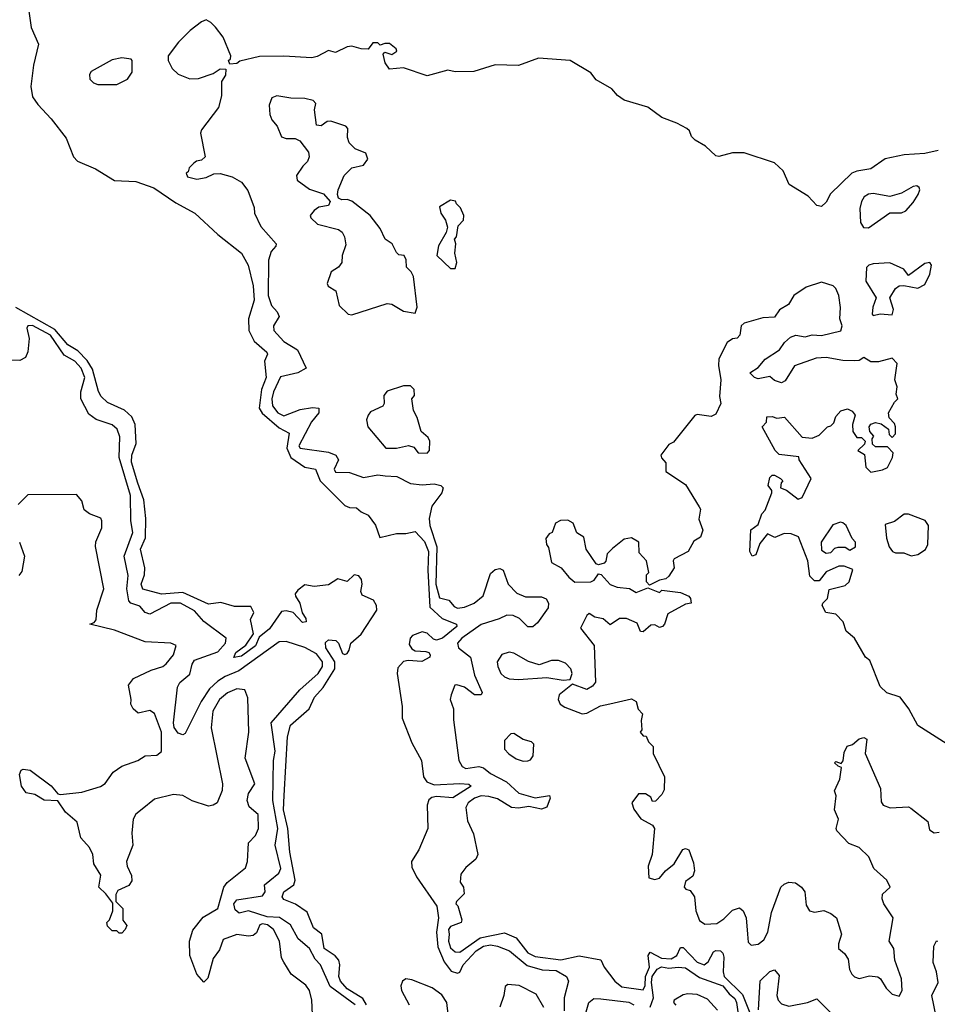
# Model space of a CAD drawing. Extents: x 2380107 to 2585170, y 384273 to 546161.
# Tile 304 of 331: x 2553861 to 2557768, y 473307 to 477499. Entities that reach past the tile are written whole.
import ezdxf

# ---------------------------------------------------------------- set-up
doc = ezdxf.new("R2010")
doc.units = 0

msp = doc.modelspace()

# ---------------------------------------------------------------- linework, layer by layer
at = {"layer": '0CON05XD'}
for points in [[(2553899.7, 477535), (2553909.1, 477465), (2553940.2, 477395), (2553919.1, 477305), (2553908, 477215), (2553915, 477170), (2553937.4, 477137.4), (2553995, 477076.9), (2554058.9, 476995), (2554089.4, 476915), (2554106.3, 476896.3), (2554183.8, 476863.8), (2554265, 476813.8), (2554355, 476809.2), (2554432.2, 476782.2), (2554525, 476719.2), (2554607.1, 476675), (2554704.7, 476584.7), (2554805, 476504.2), (2554833.7, 476453.7), (2554855.3, 476365.3), (2554858.5, 476305), (2554835.3, 476224.7), (2554836.2, 476176.2), (2554859.5, 476129.5), (2554913.2, 476083.2), (2554915.8, 476075), (2554902.9, 476045), (2554910.2, 475975)], [(2557772, 476942), (2557715, 476929.4), (2557626.4, 476923.6), (2557545, 476906.9), (2557485, 476864.4), (2557425, 476854.3), (2557403.8, 476845), (2557312.3, 476757.7), (2557295, 476722.5), (2557275, 476703.3), (2557255, 476707.5), (2557217.3, 476747.3), (2557137.3, 476797.3), (2557111.9, 476855), (2557075, 476888.9), (2556945, 476931.9), (2556895, 476932.5), (2556837, 476917), (2556825, 476918.8), (2556780.6, 476960.6), (2556736.1, 476986.1), (2556721.7, 477001.7), (2556713.3, 477025), (2556701.2, 477035), (2556658.8, 477058.8), (2556595, 477082.9), (2556535, 477126), (2556435, 477156.7), (2556406.1, 477176.1), (2556382.5, 477205), (2556315, 477243.3), (2556292.3, 477272.3), (2556205, 477324.4), (2556070, 477335), (2555985, 477304), (2555885, 477306.9), (2555795, 477278.1), (2555715, 477277.1), (2555684.1, 477284.1), (2555595, 477260), (2555495, 477293.8), (2555435, 477287.5), (2555416.7, 477315), (2555408.3, 477351.7), (2555415, 477360), (2555445, 477350), (2555466, 477365), (2555463.3, 477375), (2555435, 477396.7), (2555415, 477397.5), (2555395, 477390), (2555385, 477400), (2555365, 477400), (2555345, 477373.8), (2555315, 477374), (2555275, 477386.2), (2555255, 477383.8), (2555205, 477358.8), (2555175, 477367.5), (2555127.3, 477342.7), (2555105, 477336), (2554985, 477344), (2554882.3, 477342.3), (2554798.3, 477321.7), (2554785, 477312.5), (2554755, 477310), (2554750, 477325), (2554758.3, 477331.7), (2554760, 477345), (2554727.5, 477425), (2554695, 477467.5), (2554675, 477487.5), (2554655, 477497.5), (2554635, 477490), (2554587, 477453), (2554536.7, 477403.3), (2554492.5, 477345), (2554492.5, 477325), (2554510.7, 477290.7), (2554535, 477267.5), (2554585, 477247.5), (2554621.7, 477248.3), (2554685, 477270), (2554715, 477290), (2554738.3, 477288.3), (2554737, 477263), (2554720, 477235), (2554720, 477175), (2554707.5, 477125), (2554635, 477030), (2554630, 477015), (2554650, 476915), (2554635, 476900), (2554613, 476897), (2554601.7, 476888.3), (2554581.7, 476868.3), (2554578.3, 476851.7), (2554570, 476845), (2554575, 476830), (2554615, 476820), (2554655, 476827.5), (2554687, 476843), (2554715, 476843.3), (2554765, 476830), (2554805, 476807.5), (2554831.7, 476771.7), (2554859.3, 476699.3), (2554861.2, 476675), (2554887.6, 476617.6), (2554952.5, 476545), (2554952, 476535), (2554931.7, 476511.7)], [(2554275, 477222.5), (2554320, 477245), (2554340, 477275), (2554340, 477325), (2554335, 477330), (2554295, 477336.7), (2554255, 477327.5), (2554165, 477277.5), (2554157.5, 477265), (2554160, 477245), (2554175, 477230), (2554193, 477223), (2554275, 477222.5)], [(2555275, 476242.5), (2555425, 476290), (2555445, 476287.5), (2555495, 476257.5), (2555545, 476250), (2555552.5, 476275), (2555537.5, 476405), (2555527.5, 476425), (2555507.5, 476445), (2555506.4, 476476.4), (2555497.5, 476495), (2555475, 476497.5), (2555465, 476507.5), (2555446.7, 476545), (2555417.5, 476565), (2555395, 476610), (2555352.5, 476665), (2555275, 476726.7), (2555255, 476733.3), (2555231.7, 476731.7), (2555218.8, 476738.8), (2555213.8, 476755), (2555216.7, 476775), (2555242.5, 476835), (2555275, 476867.5), (2555325, 476880), (2555342.5, 476905), (2555335, 476930), (2555289.3, 476949.3), (2555263.3, 476975), (2555257, 476997), (2555257.5, 477035), (2555250, 477045), (2555185, 477066.7), (2555170, 477065), (2555145, 477047.5), (2555125, 477050), (2555116.7, 477115), (2555121.7, 477141.7), (2555110, 477155), (2555075, 477163.8), (2555015, 477164.3), (2554955, 477174.2), (2554935, 477166.2), (2554922.5, 477135), (2554925.8, 477095.8), (2554935, 477072.5), (2554957.5, 477045), (2554975, 477000), (2554995, 476993.3), (2555033, 476993), (2555053.6, 476983.6), (2555090, 476935), (2555093.3, 476915), (2555086.7, 476895), (2555066.7, 476875), (2555040, 476835), (2555042.5, 476815), (2555095, 476777.5), (2555155, 476756.7), (2555182.5, 476725), (2555175, 476707.5), (2555135, 476700), (2555115, 476686.7), (2555097.5, 476665), (2555100, 476655), (2555128.3, 476628.3), (2555217.5, 476605), (2555233.9, 476593.9), (2555243.9, 476573.9), (2555249.6, 476540.5), (2555233.8, 476495), (2555232.5, 476465), (2555217.5, 476445), (2555187.5, 476425), (2555170, 476375), (2555173.6, 476363.6), (2555207.5, 476345), (2555221.7, 476281.7), (2555260, 476245), (2555275, 476242.5)], [(2557475, 476613.3), (2557565, 476676.2), (2557615, 476675.8), (2557633.8, 476685), (2557665, 476720), (2557686, 476755), (2557693.8, 476775), (2557690, 476785), (2557681.2, 476791.2), (2557665, 476789.2), (2557615, 476760), (2557565, 476746), (2557495, 476758.1), (2557475, 476755.7), (2557456.2, 476745), (2557444.3, 476725), (2557437.5, 476695), (2557441.2, 476635), (2557453.9, 476613.9), (2557475, 476613.3)], [(2555715, 476440), (2555722.5, 476465), (2555713.3, 476505), (2555717.5, 476545), (2555712.5, 476565), (2555720, 476575), (2555728.3, 476621.7), (2555750, 476645), (2555752.5, 476665), (2555738.3, 476698.3), (2555720, 476715), (2555716.4, 476726.4), (2555695, 476730), (2555648.3, 476701.7), (2555653.3, 476675), (2555673.3, 476645), (2555682.5, 476615), (2555677, 476593), (2555643.6, 476536.4), (2555637.5, 476495), (2555695, 476440), (2555715, 476440)], [(2554931.7, 476511.7), (2554920.4, 476475), (2554918.7, 476325), (2554932.3, 476282.3), (2554957.5, 476255), (2554965.5, 476235), (2554941.9, 476195), (2554942.2, 476175), (2554985, 476128.9), (2555043.6, 476093.6), (2555080, 476015), (2555044.6, 475995.4), (2554971.4, 475978.6), (2554940.8, 475915), (2554934.5, 475885), (2554937.5, 475855), (2554960, 475825), (2554985, 475812.2), (2555055, 475839.1), (2555107.5, 475847.5), (2555134.2, 475844.2), (2555134.2, 475825), (2555102.7, 475787.3), (2555049.2, 475685), (2555055, 475674.4), (2555175, 475656.9), (2555207.5, 475645), (2555218.1, 475625), (2555200, 475585), (2555205, 475572), (2555265, 475571.4), (2555325, 475550), (2555385, 475561.4), (2555416.9, 475556.9), (2555466, 475554), (2555525, 475524.2), (2555575, 475518.5), (2555625, 475522.1), (2555653.8, 475515), (2555664, 475505), (2555658.6, 475485), (2555615, 475427.5), (2555603.6, 475375), (2555607.2, 475345), (2555636.8, 475255), (2555632.9, 475095), (2555647.7, 475037.7), (2555687.9, 475027.9), (2555710.4, 475000.4), (2555725, 474993.4), (2555755, 474998.2), (2555795.2, 475014.8), (2555834.2, 475045.8), (2555865, 475141.2), (2555885, 475158), (2555905, 475162), (2555918.8, 475155), (2555940.5, 475095), (2555977.2, 475057.2), (2556015, 475041.1), (2556081.9, 475041.9), (2556102.9, 475032.9), (2556112.5, 475015), (2556110.8, 474995), (2556065, 474931.1), (2556045, 474914.5), (2556025, 474914.5), (2555989.2, 474949.2), (2555962.3, 474962.3), (2555935, 474963.4), (2555902.2, 474947.8), (2555825, 474923.3), (2555742.9, 474865), (2555725.5, 474845), (2555728.6, 474825), (2555780.6, 474785), (2555797.8, 474707.8), (2555830, 474635), (2555825, 474623.8), (2555797.5, 474625), (2555755, 474657.1), (2555722.5, 474667.5), (2555713.8, 474665), (2555698, 474625), (2555693.8, 474605), (2555708, 474565), (2555708.3, 474518.3), (2555730, 474345), (2555745, 474319.2), (2555760.2, 474310.2), (2555815, 474318.8), (2555835, 474313.6), (2555865, 474289.3), (2555933.4, 474253.4), (2555985.4, 474205.3), (2556055, 474186.5), (2556116.1, 474196.1), (2556118.8, 474185), (2556105, 474146.7), (2556082, 474138), (2556028.5, 474148.5), (2555985, 474141.6), (2555955, 474145.3), (2555895, 474181.2), (2555858, 474192), (2555825, 474193.7), (2555797.8, 474185), (2555770.4, 474165), (2555760.9, 474145), (2555767.4, 474087.4), (2555792.3, 474032.3), (2555812, 473945), (2555803.3, 473925), (2555760.3, 473889.7), (2555739.6, 473860.5), (2555736.4, 473826.4), (2555750, 473805), (2555753, 473777), (2555720, 473745), (2555717.5, 473735), (2555726, 473726), (2555743, 473667), (2555740, 473655), (2555695, 473637.5), (2555686, 473625), (2555690, 473605), (2555686, 473575), (2555695, 473546.7), (2555715, 473530), (2555735, 473528.8), (2555820.8, 473589.2), (2555925, 473610.8), (2555975, 473590), (2556025, 473525.5), (2556055, 473510.6), (2556165, 473495.6), (2556243, 473513), (2556335, 473496.7), (2556348.8, 473465), (2556394.3, 473405), (2556425, 473381.8), (2556515, 473367.9), (2556523.4, 473386.6), (2556525.4, 473425), (2556541.7, 473465), (2556536.9, 473515), (2556545, 473528.8), (2556593.1, 473503.1), (2556635, 473500.9), (2556658.5, 473515), (2556675, 473549.2), (2556685, 473548.9), (2556745, 473485.8), (2556775, 473474.8), (2556792.8, 473487.2), (2556815, 473530), (2556825, 473535.6), (2556844.3, 473534.3), (2556854.4, 473524.4), (2556858.2, 473508.2), (2556855.3, 473445), (2556859.7, 473425), (2556938.5, 473348.5), (2556975, 473256.7)], [(2557495, 476240), (2557523.8, 476246.2), (2557575, 476242.5), (2557581.2, 476265), (2557566, 476315), (2557590, 476355), (2557605, 476366.2), (2557625, 476366.7), (2557685, 476356.2), (2557715, 476371.2), (2557735.7, 476415), (2557743.3, 476453.3), (2557735.7, 476465.7), (2557715, 476461.2), (2557645, 476410), (2557625, 476436.7), (2557565, 476463.8), (2557495, 476458.8), (2557476.4, 476453.6), (2557466.4, 476443.6), (2557463.3, 476385), (2557508, 476315), (2557493.3, 476275), (2557490, 476245), (2557495, 476240)], [(2557810, 474415), (2557685, 474493.3), (2557646.7, 474565), (2557610, 474615), (2557553, 474633), (2557525, 474660), (2557480.7, 474770.7), (2557462.5, 474785), (2557415.8, 474865.8), (2557380, 474895), (2557367.5, 474935), (2557335, 474967.5), (2557292.5, 474975), (2557277.5, 475005), (2557280, 475015), (2557300, 475035), (2557307, 475073), (2557375, 475090), (2557392.5, 475105), (2557408.3, 475158.3), (2557371.7, 475171.7), (2557348.3, 475171.7), (2557295, 475147.5), (2557265, 475110), (2557245, 475110), (2557225, 475130), (2557216.7, 475195), (2557176.4, 475296.4), (2557145, 475310), (2557115, 475311.2), (2557076.4, 475293.6), (2557045, 475310), (2557011.7, 475268.3), (2556995, 475220), (2556980, 475215), (2556970, 475235), (2556973.6, 475326.4), (2557005, 475350), (2557020, 475395), (2557035, 475410), (2557062.5, 475485), (2557062.5, 475495), (2557047.5, 475515), (2557055, 475550), (2557065, 475560), (2557075, 475560), (2557100, 475545), (2557110, 475535), (2557102.5, 475527.5), (2557100, 475505), (2557126.2, 475496.2), (2557175, 475457.5), (2557192.5, 475465), (2557230, 475545), (2557180, 475625), (2557178.3, 475638.3), (2557095, 475647.5), (2557077.5, 475665), (2557022.5, 475765), (2557040, 475785), (2557041.7, 475808.3), (2557065, 475810), (2557085, 475802.5), (2557117, 475807), (2557191.7, 475721.7), (2557235, 475717.5), (2557265, 475730), (2557300, 475765), (2557315, 475770), (2557327, 475783), (2557335, 475810), (2557357, 475833), (2557385, 475842.5), (2557405, 475832.5), (2557417.5, 475815), (2557406.7, 475775), (2557407.5, 475745), (2557425, 475720), (2557445, 475720), (2557460, 475705), (2557458.3, 475691.7), (2557430, 475665), (2557458.3, 475648.3), (2557463, 475593), (2557485, 475572.5), (2557535, 475582.5), (2557555, 475592.5), (2557577.5, 475635), (2557580, 475655), (2557555, 475680), (2557505, 475680), (2557491.7, 475691.7), (2557490, 475715), (2557497.5, 475725), (2557480, 475745), (2557477.5, 475765), (2557485, 475776.7), (2557505, 475783.3), (2557528.8, 475778.8), (2557560, 475755), (2557563, 475733), (2557575, 475720), (2557590, 475735), (2557590, 475765), (2557585, 475780), (2557563, 475803), (2557560, 475825), (2557585, 475870), (2557600, 475885), (2557592.5, 475905), (2557596.7, 475935), (2557586.7, 475965), (2557596.2, 476035), (2557575, 476057.5), (2557517.5, 476042.5), (2557485, 476042.5), (2557455, 476060), (2557435, 476047.5), (2557415, 476046.7), (2557365, 476047.5), (2557295, 476060), (2557251.7, 476058.3), (2557160, 476025), (2557119.3, 475960.7), (2557105, 475952.5), (2557075, 475962.5), (2557055, 475980), (2557005, 475970), (2556990, 475975), (2556970, 475995), (2557005, 476017.5), (2557035, 476053.3), (2557096.4, 476093.6), (2557117.5, 476125), (2557142.3, 476147.7), (2557165, 476156.2), (2557205, 476148.8), (2557235, 476157.5), (2557275, 476153.8), (2557356.4, 476173.6), (2557362.5, 476195), (2557353.3, 476225), (2557355.9, 476274.1), (2557348.8, 476325), (2557336.2, 476355), (2557325, 476366.2), (2557275, 476381.2), (2557209.3, 476360.7), (2557157.5, 476325), (2557133.9, 476286.1), (2557096.1, 476263.9), (2557075, 476232.5), (2557025, 476228.8), (2556945, 476206.7), (2556933.3, 476195), (2556927.5, 476155), (2556915, 476143.3), (2556895, 476140), (2556872.5, 476125), (2556838, 476055), (2556836.1, 476026.1), (2556846.7, 475965), (2556840, 475895), (2556846.7, 475865), (2556825, 475820), (2556805, 475810), (2556745, 475817.5), (2556735, 475813.3), (2556645, 475700), (2556625, 475690), (2556590, 475645), (2556593, 475633), (2556611.7, 475611.7), (2556612.5, 475575), (2556695, 475520), (2556753.8, 475425), (2556758.8, 475415), (2556751.7, 475371.7), (2556770, 475325), (2556760, 475295), (2556730.7, 475279.3), (2556707.5, 475235), (2556647, 475203), (2556642.5, 475195), (2556646.7, 475165), (2556625, 475130), (2556611.7, 475118.3), (2556585, 475112.5), (2556541.7, 475091.7), (2556530, 475105), (2556530, 475135), (2556540, 475145), (2556530, 475195), (2556498.3, 475228.3), (2556497.5, 475275), (2556465, 475292.5), (2556435, 475287.5), (2556385, 475247.5), (2556362.5, 475225), (2556357, 475193), (2556350, 475185), (2556325, 475177.5), (2556315, 475182.5), (2556273.3, 475245), (2556262.5, 475295), (2556233.6, 475313.6), (2556217.5, 475355), (2556195, 475367.5), (2556163.6, 475366.4), (2556142.5, 475355), (2556127.5, 475315), (2556115, 475310), (2556100.7, 475289.3), (2556103.8, 475265), (2556112, 475252), (2556125, 475187.5), (2556166.7, 475165), (2556198.8, 475125), (2556224.5, 475104.5), (2556292.5, 475105), (2556307, 475113), (2556325, 475140), (2556336.4, 475136.4), (2556375, 475093.8), (2556405, 475083.3), (2556457, 475077), (2556485, 475060), (2556535, 475080), (2556585, 475060), (2556595, 475070), (2556675, 475060), (2556710, 475045), (2556717.5, 475035), (2556720, 475015), (2556695, 475010), (2556620.7, 474969.3), (2556606.7, 474925), (2556597.5, 474915), (2556585, 474911.2), (2556565, 474922.5), (2556548.3, 474921.7), (2556515, 474892.5), (2556504, 474894), (2556489.3, 474929.3), (2556445, 474950), (2556415, 474950), (2556375, 474922.5), (2556345, 474947.5), (2556310, 474955), (2556285, 474970), (2556275, 474962.5), (2556248.3, 474908.3), (2556306.2, 474835), (2556311.7, 474678.3), (2556299.3, 474660.7), (2556275, 474647.5), (2556215, 474670), (2556157.5, 474625), (2556153.3, 474605), (2556162.5, 474585), (2556181.7, 474571.7), (2556255, 474543.3), (2556275, 474546.7), (2556333, 474577), (2556373.8, 474586.2), (2556465, 474607.5), (2556486.1, 474596.1), (2556493.9, 474563.9), (2556513, 474543), (2556507.5, 474515), (2556510, 474475), (2556502.5, 474465), (2556515, 474450), (2556528.3, 474448.3), (2556537.5, 474425), (2556557.5, 474405), (2556557.5, 474375), (2556606.7, 474275), (2556605, 474220), (2556595, 474200), (2556568.3, 474171.7), (2556555, 474170), (2556548.3, 474188.3), (2556525, 474202.5), (2556495, 474202.5), (2556466.7, 474165), (2556475, 474137.5), (2556505, 474096.7), (2556555, 474070), (2556563.8, 474055), (2556553.3, 473945), (2556536.7, 473895), (2556540, 473845), (2556565, 473838.8), (2556585, 473843.8), (2556610, 473875), (2556647.5, 473905), (2556683.6, 473966.4), (2556695, 473970), (2556710, 473965), (2556729.1, 473909.1), (2556733.3, 473875), (2556727.3, 473852.7), (2556695, 473830), (2556690, 473805), (2556696.4, 473796.4), (2556715, 473791.2), (2556734.3, 473765), (2556739.1, 473705), (2556755, 473664), (2556777.6, 473647.6), (2556828.9, 473651.1), (2556858.8, 473671.2), (2556895, 473708), (2556925, 473717.5), (2556940.8, 473705), (2556954.4, 473675), (2556959.4, 473605), (2556961.7, 473571.7), (2556975, 473558), (2557005, 473563.3), (2557029.1, 473580.9), (2557046.4, 473613.6), (2557062.1, 473697.9), (2557101.2, 473805), (2557115, 473818.8), (2557135, 473826.2), (2557163.9, 473823.9), (2557190, 473805), (2557204, 473785), (2557208.8, 473728.8), (2557224.2, 473704.2), (2557245, 473698.8), (2557285, 473706.7), (2557315, 473694), (2557338, 473675), (2557360, 473605), (2557346.7, 473565), (2557347.5, 473545), (2557372.7, 473522.7), (2557388.6, 473498.6), (2557394, 473455), (2557403.3, 473435), (2557415, 473423.3), (2557435, 473416.7), (2557478.3, 473428.3), (2557513.9, 473423.9), (2557525.9, 473415.9), (2557550, 473375), (2557575, 473350), (2557605, 473342)], [(2555337, 473305), (2555322, 473332), (2555255, 473372.6), (2555226.2, 473405), (2555218.9, 473425), (2555223.9, 473475), (2555219.1, 473495), (2555203.3, 473513.3), (2555156.7, 473545), (2555147.1, 473605), (2555112, 473632), (2555085, 473698.6), (2555035, 473733.3), (2554985, 473752.9), (2554977.9, 473765), (2554985.6, 473785), (2555027.5, 473815), (2555034.1, 473835), (2555011.4, 473955), (2555002.4, 474055), (2554984.3, 474135), (2554986.2, 474196.2), (2555001.2, 474445), (2555013.5, 474495), (2555092.7, 474565), (2555115.4, 474615), (2555152.8, 474655), (2555203, 474735), (2555202.8, 474765), (2555163.6, 474825), (2555163.2, 474846.8), (2555175, 474859.2), (2555206.4, 474856.4), (2555218, 474845), (2555235, 474800), (2555245, 474796), (2555255, 474800.8), (2555264.3, 474815), (2555270, 474845), (2555315, 474883.1), (2555381.8, 474985), (2555379.6, 475005), (2555367.7, 475027.6), (2555318.7, 475048.7), (2555313.4, 475065), (2555319.6, 475095), (2555316.7, 475115), (2555305, 475130.8), (2555285.4, 475134.6), (2555255, 475106.9), (2555215, 475117.8), (2555175, 475093.3), (2555115, 475085.5), (2555075, 475092.9), (2555045, 475070.6), (2555033.6, 475055), (2555035.5, 475045), (2555053.2, 475015), (2555063.5, 474973.5), (2555079.5, 474949.5), (2555081.2, 474935), (2555065, 474932.9), (2555025.4, 474975.3), (2554995, 474982.7), (2554975, 474978.6), (2554924.5, 474905), (2554880, 474870), (2554865, 474832.5), (2554805, 474789.3), (2554772.9, 474782.9), (2554780.5, 474805), (2554823.8, 474836.2), (2554856.4, 474883.6), (2554842.9, 474945), (2554858.1, 474975), (2554845, 475000), (2554775, 475000.5), (2554717.4, 475017.4), (2554665, 475011.1), (2554555, 475060.3), (2554465, 475052.8), (2554385, 475074.4), (2554378.2, 475095), (2554392, 475135), (2554394.2, 475165), (2554375.3, 475245), (2554396.8, 475293.2), (2554397.2, 475375), (2554390, 475455), (2554363.9, 475526.1), (2554337.3, 475615), (2554338.1, 475645), (2554356.5, 475695), (2554352.1, 475775), (2554338, 475808), (2554306.8, 475836.8), (2554235, 475869.1), (2554207.5, 475895), (2554195.7, 475915.7), (2554171, 476011), (2554147.6, 476047.6), (2554108.3, 476088.3), (2554065.3, 476115), (2554010.1, 476180.1), (2553845, 476273.8)], [(2555289.2, 473305), (2555183.2, 473383.2), (2555141.4, 473475), (2555119.5, 473499.5), (2555095, 473544.2), (2555045.9, 473585.9), (2555014.3, 473645), (2554966.8, 473676.8), (2554915, 473678.9), (2554835, 473704.5), (2554795, 473695.5), (2554778.8, 473708.8), (2554772, 473735), (2554785, 473751.5), (2554895, 473768.6), (2554905.7, 473785), (2554902.5, 473815), (2554925.4, 473834.5), (2554963.8, 473865), (2554972.5, 473885), (2554948.5, 473985), (2554960, 474055), (2554938.1, 474175), (2554940.9, 474345), (2554947.9, 474385), (2554932.2, 474505), (2555053.7, 474646.3), (2555132.2, 474715), (2555150, 474745), (2555149.6, 474765), (2555125, 474798.9), (2555075, 474825.4), (2554995, 474851.1), (2554965, 474850), (2554793.8, 474726.2), (2554735, 474702.3), (2554705, 474683.2), (2554669.6, 474650.5), (2554633.2, 474596.7), (2554565, 474460), (2554555, 474454.2), (2554535, 474461.5), (2554519.1, 474485), (2554515.3, 474505), (2554532.3, 474657.7), (2554542.4, 474677.6), (2554585, 474712), (2554594.5, 474755), (2554605, 474771.4), (2554705, 474807.5), (2554737.5, 474845), (2554740, 474865), (2554645, 474937.1), (2554605, 474981.5), (2554545, 475014.1), (2554505, 475015.3), (2554415, 474967.5), (2554395, 474974.3), (2554371.8, 475001.8), (2554334.7, 475014.7), (2554325, 475024.2), (2554317, 475075), (2554323, 475133), (2554305.4, 475215), (2554342, 475315), (2554333.9, 475365), (2554332.4, 475472.5), (2554284.2, 475635), (2554287.5, 475722.5), (2554275.9, 475755.9), (2554255, 475774.4), (2554186.5, 475796.5), (2554155, 475818.6), (2554120.6, 475885), (2554121.4, 475915), (2554138.8, 475975), (2554121.9, 476015), (2554095, 476045.5), (2554049.7, 476069.8), (2553992, 476155), (2553915, 476197.5), (2553895, 476195.6), (2553890.8, 476185), (2553901.4, 476141.4), (2553895.4, 476085), (2553885, 476060.6), (2553861.8, 476048.2), (2553785, 476050)], [(2554910.2, 475975), (2554890.8, 475925), (2554880.7, 475845), (2554893.6, 475823.6), (2554965, 475761.2), (2555008.1, 475738.1), (2554998.5, 475675), (2555014.8, 475634.8), (2555075, 475593.9), (2555120.8, 475585), (2555139.6, 475535), (2555245, 475430), (2555265, 475421.4), (2555295, 475420), (2555315, 475403.3), (2555345, 475390), (2555376.2, 475346.2), (2555393.9, 475293.9), (2555465, 475311.2), (2555505, 475310.8), (2555545, 475320), (2555585, 475276.5), (2555601.2, 475235), (2555598.5, 475155), (2555607.4, 474997.4), (2555660, 474950), (2555720, 474925), (2555722.5, 474915), (2555660.8, 474865), (2555635, 474857.5), (2555622, 474862), (2555596.3, 474886.4), (2555575, 474892.2), (2555533.6, 474876.4), (2555522.7, 474865), (2555518.8, 474838.8), (2555530.1, 474820.1), (2555545, 474812.3), (2555589.5, 474809.5), (2555602.5, 474805), (2555608.8, 474795), (2555606.7, 474785), (2555573.6, 474766.4), (2555515, 474770.3), (2555495, 474766), (2555471.2, 474738.8), (2555468.3, 474715), (2555489.4, 474575), (2555489.5, 474525), (2555530.6, 474420.6), (2555571.5, 474345), (2555579.6, 474275), (2555593.7, 474253.7), (2555625, 474241.8), (2555735, 474246.9), (2555773.8, 474243.8), (2555783.3, 474235), (2555705, 474186.4), (2555635, 474192.2), (2555615, 474187.1), (2555603.2, 474176.8), (2555595.8, 474155), (2555598.2, 474055), (2555560, 473965), (2555528.8, 473915), (2555530.6, 473890.6), (2555549.9, 473849.9), (2555636.2, 473725), (2555644.6, 473675), (2555636.1, 473613.9), (2555641.3, 473551.3), (2555667.7, 473487.7), (2555698.5, 473448.5), (2555725, 473440), (2555735, 473443.3), (2555749.3, 473475), (2555805, 473534.7), (2555835, 473554.3), (2555865, 473559.4), (2555895.7, 473555), (2555946.7, 473535), (2556021.8, 473471.7), (2556085, 473453.7), (2556145, 473450.9), (2556188.9, 473425), (2556197.1, 473405), (2556178.3, 473335), (2556178.8, 473278.8)], [(2555595, 475653.3), (2555606.2, 475665), (2555606.7, 475705), (2555599.3, 475719.3), (2555570, 475745), (2555553.3, 475805), (2555537.5, 475835), (2555530, 475885), (2555541.7, 475898.3), (2555540, 475925), (2555525, 475940), (2555495, 475940), (2555425, 475917.5), (2555410.7, 475899.3), (2555412.5, 475865), (2555406.4, 475853.6), (2555355, 475828.8), (2555343.8, 475815), (2555336.7, 475795), (2555343.3, 475765), (2555420, 475675), (2555465, 475674.2), (2555516.1, 475686.1), (2555538.3, 475678.3), (2555557.5, 475655), (2555595, 475653.3)], [(2555106.8, 473263.2), (2555104.3, 473325), (2555095.4, 473365.4), (2555078.6, 473388.6), (2555016.9, 473435), (2554986.1, 473486.1), (2554975.4, 473505.4), (2554966.7, 473575), (2554940.8, 473625), (2554915.4, 473645), (2554895, 473649.6), (2554883.2, 473645), (2554868.8, 473611.2), (2554855, 473600), (2554835, 473596.4), (2554785, 473604.4), (2554726.9, 473583.1), (2554710.9, 473539.1), (2554685, 473502), (2554661.3, 473418.7), (2554645, 473400.8), (2554615, 473435.8), (2554584.6, 473514.7), (2554583.2, 473575), (2554598.2, 473621.8), (2554642.6, 473677.4), (2554704.6, 473715), (2554730, 473805), (2554744.7, 473825.3), (2554821.9, 473888.1), (2554830.9, 473915), (2554834.3, 473995), (2554865, 474026.2), (2554877.1, 474055), (2554875.7, 474115), (2554837.5, 474147.5), (2554829.4, 474175), (2554835.5, 474204.5), (2554861.4, 474245), (2554820.5, 474355), (2554836.7, 474465), (2554831.7, 474611.7), (2554818.8, 474645), (2554785, 474650), (2554745, 474633.6), (2554712.2, 474605), (2554682.5, 474555), (2554676.1, 474483.9), (2554724.3, 474245), (2554722.2, 474217.8), (2554701.2, 474165), (2554685, 474154), (2554665, 474150.8), (2554595, 474173.1), (2554555, 474195.7), (2554515, 474200.6), (2554435, 474180), (2554382.3, 474137.7), (2554355, 474115.7), (2554344.5, 474095), (2554337.8, 474035), (2554343.1, 473985), (2554316.1, 473915), (2554317.7, 473895), (2554336.9, 473855), (2554338.1, 473831.9), (2554325, 473812), (2554278.3, 473791.7), (2554270, 473775), (2554270, 473745), (2554300, 473715), (2554300, 473665), (2554317, 473643), (2554310, 473625), (2554295, 473610), (2554285, 473610), (2554275, 473620), (2554255, 473620), (2554235, 473640), (2554232.5, 473655), (2554243.3, 473666.7), (2554257.5, 473705), (2554257.5, 473737.5), (2554227.7, 473777.7), (2554197.5, 473805), (2554206.2, 473856.2), (2554176.7, 473905), (2554172.5, 473945), (2554157.5, 473975), (2554121.2, 474015), (2554105, 474082.5), (2554056.2, 474125), (2554023.6, 474173.6), (2553965, 474176.2), (2553925, 474200), (2553887.7, 474207.7), (2553869.2, 474235), (2553860, 474285), (2553867, 474303), (2553875, 474307.5), (2553905, 474303.3), (2553995, 474236.7), (2554023.6, 474203.6), (2554035, 474200), (2554125, 474209.6), (2554205, 474233.5), (2554225, 474247.5), (2554259.2, 474295), (2554295, 474320), (2554363.3, 474345), (2554395, 474364), (2554445, 474368), (2554465, 474382.5), (2554464.4, 474465), (2554434.4, 474544.4), (2554415, 474558), (2554365, 474546.7), (2554343.3, 474565), (2554333.8, 474585), (2554336, 474605), (2554324.2, 474665), (2554345.6, 474694.4), (2554420.3, 474729.7), (2554470, 474745), (2554485, 474756), (2554515.5, 474795), (2554526.7, 474835), (2554505, 474843.8), (2554395, 474850), (2554265, 474899.2), (2554160, 474925), (2554178.3, 474931.7), (2554186.4, 474943.6), (2554188.6, 474985), (2554219.2, 475075), (2554184.2, 475255.8), (2554184.3, 475275.7), (2554210, 475335), (2554210, 475365), (2554206.1, 475376.1), (2554157.5, 475395), (2554135, 475412.5), (2554125, 475450), (2554103, 475477), (2553895, 475476), (2553854.3, 475435)], [(2557656.4, 475216.4), (2557685, 475222), (2557717, 475243), (2557728, 475265), (2557730, 475345), (2557716.4, 475366.4), (2557645, 475393.3), (2557627, 475393), (2557585, 475362.5), (2557545, 475350), (2557550.7, 475290.7), (2557563.3, 475255), (2557577.5, 475235), (2557589.3, 475229.3), (2557625, 475228.8), (2557656.4, 475216.4)], [(2557295, 475227.5), (2557315, 475230), (2557331.7, 475248.3), (2557345, 475253.3), (2557375, 475252.5), (2557395, 475240), (2557420, 475255), (2557420, 475275), (2557405, 475290), (2557380, 475345), (2557365, 475356.7), (2557355, 475360), (2557322.3, 475347.7), (2557272.5, 475275), (2557275, 475240), (2557295, 475227.5)], [(2553860, 475275), (2553881.9, 475215), (2553870.3, 475149.7), (2553857.5, 475132.5)], [(2556175, 474686.7), (2556205, 474690), (2556212.5, 474715), (2556206.7, 474735), (2556185, 474758.8), (2556155, 474771.2), (2556125, 474770), (2556072.3, 474752.3), (2556027, 474767), (2555965, 474801.2), (2555945, 474806), (2555914.2, 474795.8), (2555894.2, 474765), (2555896.2, 474745), (2555910, 474715), (2555925, 474700.8), (2555945, 474693.1), (2555985, 474689.4), (2556105, 474698.8), (2556175, 474686.7)], [(2556005, 474342), (2556025, 474343.8), (2556035, 474347.5), (2556047.5, 474365), (2556050, 474415), (2556040, 474425), (2556003.9, 474433.9), (2555965, 474460), (2555951.7, 474458.3), (2555925, 474430), (2555925, 474392.5), (2555942.7, 474372.7), (2555975, 474352.5), (2556005, 474342)], [(2557605, 473342), (2557618, 473365), (2557615.8, 473415.8), (2557587.5, 473495), (2557582.5, 473545), (2557563.3, 473575), (2557580, 473675), (2557540, 473735), (2557533.6, 473756.4), (2557533.9, 473776.1), (2557566.7, 473805), (2557552.5, 473835), (2557497.5, 473885), (2557476.2, 473935), (2557435, 473973.8), (2557391.2, 473991.2), (2557340, 474045), (2557336.7, 474055), (2557346.7, 474095), (2557330, 474135), (2557337.5, 474195), (2557330, 474215), (2557352.5, 474265), (2557360, 474315), (2557345, 474320), (2557330, 474335), (2557335, 474340), (2557358.3, 474331.7), (2557367, 474343), (2557370.7, 474379.3), (2557383.6, 474406.4), (2557407, 474413), (2557435, 474437.5), (2557455, 474442.5), (2557467.5, 474435), (2557460, 474375), (2557525.7, 474225.7), (2557529.3, 474169.3), (2557537.5, 474155), (2557567, 474143), (2557645, 474147.5), (2557655, 474142.5), (2557727.5, 474085), (2557735, 474050), (2557755, 474037.5), (2557775, 474040)], [(2557762.3, 473255), (2557744.2, 473345), (2557770.7, 473399.3), (2557764.2, 473445), (2557750, 473485), (2557753.3, 473555), (2557763.6, 473576.4), (2557770, 473575)], [(2556545, 473294), (2556559.6, 473335), (2556551, 473399), (2556553.7, 473425), (2556575, 473456.9), (2556594, 473466), (2556625, 473460), (2556665, 473465.2), (2556695, 473461.8), (2556755, 473421.5), (2556855, 473385.2), (2556881, 473351), (2556905, 473331.2), (2556912.5, 473315), (2556918.6, 473275)], [(2557006.6, 473283.4), (2557013.7, 473406.3), (2557055, 473446.2), (2557075, 473453.3), (2557095, 473430), (2557084.5, 473345), (2557090, 473325), (2557105, 473308.6), (2557135, 473298.5), (2557215.4, 473314.6), (2557255, 473330), (2557371.1, 473215)], [(2555685.2, 473265), (2555680, 473315), (2555657.6, 473347.6), (2555616.5, 473376.5), (2555531, 473411), (2555505, 473414.7), (2555490.4, 473405), (2555484.1, 473385), (2555487, 473365), (2555518.9, 473305)], [(2556092.6, 473292.6), (2556060.3, 473350.3), (2555987.2, 473387.2), (2555938.8, 473391.2), (2555928, 473382), (2555922.7, 473345), (2555905, 473294.4)], [(2556269.6, 473265), (2556283.8, 473315), (2556305, 473331.6), (2556335, 473329.7), (2556455, 473316.2), (2556475.7, 473305)], [(2556831.8, 473281.8), (2556788.9, 473328.9), (2556745, 473348.9), (2556705, 473350.8), (2556685, 473346.7), (2556647.5, 473325), (2556643.8, 473315), (2556655, 473303.3)]]:
    msp.add_lwpolyline(points, dxfattribs=at)

doc.saveas('drawing.dxf')
